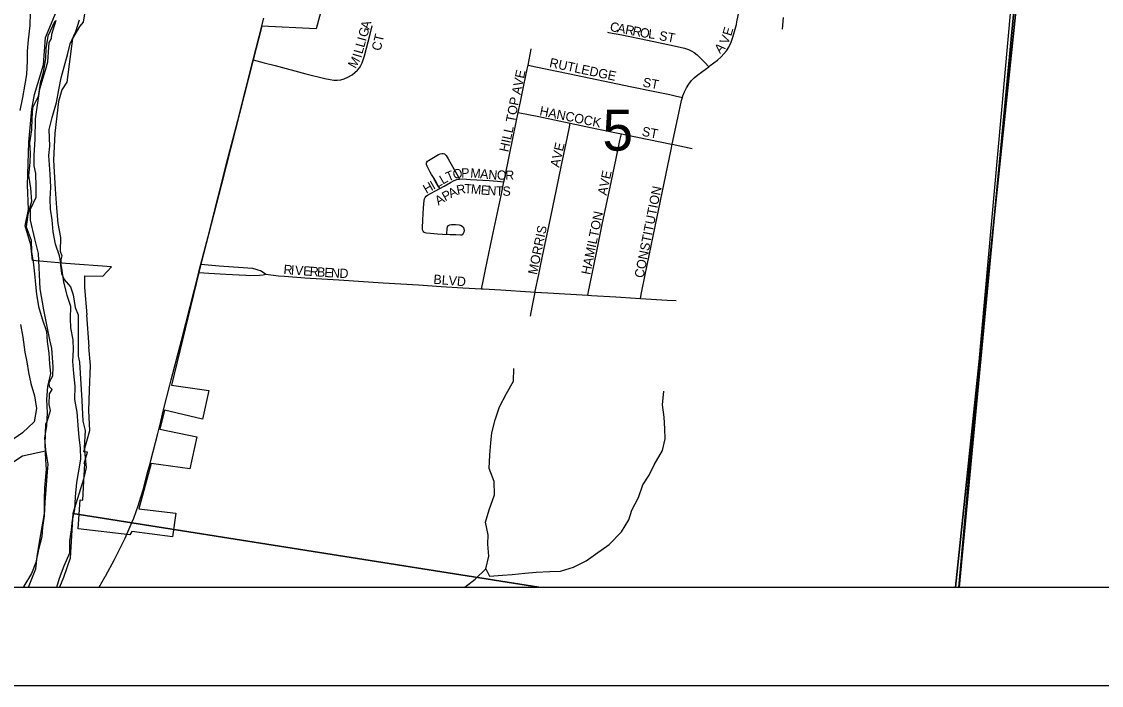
# Model space of a CAD drawing. Extents: x 0 to 1391, y -24 to 440.
# Drawn here: x 550.03 to 572, y 280 to 293.52 of the extents above; entities that cross this region are included whole.
import ezdxf

# ---------------------------------------------------------------- set-up
doc = ezdxf.new("R2010")
doc.units = 0
for name, color, linetype in [('GM_X_City_Street', 7, 'Continuous'), ('GM_X_City_Street_Text', 7, 'Continuous'), ('GM_X_Corporation', 7, 'Continuous'), ('GM_X_Major_River', 7, 'Continuous'), ('GM_X_Minor_River', 7, 'Continuous'), ('GM_X_Section', 7, 'Continuous'), ('GM_X_Section_Text', 7, 'Continuous'), ('GM_X_State_Route', 7, 'Continuous'), ('GM_X_Township', 7, 'Continuous'), ('SH_Data', 7, 'Continuous')]:
    doc.layers.add(name, color=color, linetype=linetype)

msp = doc.modelspace()

# ---------------------------------------------------------------- linework, layer by layer
at = {"layer": 'GM_X_City_Street'}
for points in [[(564.013, 292.603), (564.042, 292.626), (564.191, 292.736), (564.265, 292.801), (564.323, 292.862), (564.375, 292.929), (564.42, 293.002), (564.467, 293.101), (564.506, 293.203), (564.54, 293.321), (564.576, 293.464), (564.586, 293.514), (564.612, 293.648), (564.632, 293.759)], [(554.744, 292.74), (554.964, 292.683), (555.192, 292.624), (555.816, 292.46), (556.202, 292.365), (556.309, 292.339), (556.381, 292.33), (556.453, 292.329), (556.524, 292.338), (556.593, 292.358), (556.671, 292.392), (556.755, 292.44), (556.814, 292.482), (556.867, 292.531), (556.905, 292.577), (556.935, 292.628), (556.958, 292.683), (557.005, 292.823), (557.12, 293.267), (557.162, 293.436)], [(561.95, 293.304), (561.974, 293.299), (562.243, 293.249), (562.765, 293.142), (563.312, 293.027), (563.518, 292.982), (563.6, 292.954), (563.667, 292.922), (563.719, 292.889), (563.778, 292.842), (563.839, 292.781), (563.932, 292.687), (564.013, 292.603)], [(560.336, 292.635), (560.401, 292.957), (560.403, 292.969)], [(560.136, 291.668), (560.182, 291.886), (560.251, 292.227), (560.32, 292.555), (560.336, 292.635)], [(560.336, 292.635), (560.494, 292.602), (561.15, 292.465), (562.448, 292.195), (562.848, 292.11), (563.225, 292.034), (563.333, 292.008), (563.478, 291.972)], [(563.478, 291.972), (563.489, 292.011), (563.523, 292.093), (563.563, 292.172), (563.609, 292.247), (563.664, 292.318), (563.716, 292.373), (563.793, 292.439), (564.013, 292.603)], [(563.271, 291.022), (563.383, 291.561), (563.461, 291.914), (563.478, 291.972)], [(559.845, 290.26), (559.855, 290.306), (559.964, 290.841), (560.088, 291.437), (560.136, 291.668)], [(560.136, 291.668), (560.237, 291.649), (560.311, 291.635), (560.554, 291.585), (561.195, 291.452)], [(560.479, 288.012), (560.483, 288.033), (560.556, 288.372), (560.599, 288.579), (560.66, 288.87), (560.766, 289.381), (560.918, 290.098), (561.019, 290.597), (561.113, 291.047), (561.172, 291.339), (561.195, 291.452)], [(561.195, 291.452), (561.737, 291.34), (562.235, 291.238)], [(561.556, 287.949), (561.576, 288.056), (561.587, 288.117), (561.735, 288.847), (561.854, 289.419), (562.025, 290.246), (562.136, 290.768), (562.205, 291.096), (562.235, 291.238)], [(562.235, 291.238), (562.333, 291.217), (563.259, 291.024), (563.271, 291.022)], [(562.622, 287.879), (562.646, 287.997), (562.72, 288.362), (562.923, 289.348), (563.249, 290.917), (563.271, 291.022)], [(563.271, 291.022), (563.673, 290.936)], [(558.54, 290.119), (558.49, 290.209), (558.478, 290.231), (558.423, 290.325), (558.372, 290.408), (558.346, 290.456), (558.314, 290.509), (558.281, 290.576), (558.27, 290.612), (558.269, 290.637), (558.277, 290.66), (558.292, 290.68), (558.311, 290.695), (558.376, 290.736), (558.516, 290.814), (558.551, 290.829), (558.587, 290.835), (558.612, 290.833), (558.635, 290.825), (558.655, 290.81), (558.671, 290.791), (558.71, 290.725), (558.835, 290.511), (558.888, 290.412), (558.941, 290.313)], [(558.54, 290.119), (558.631, 290.169), (558.757, 290.241), (558.831, 290.282), (558.886, 290.303), (558.941, 290.313)], [(558.941, 290.313), (558.944, 290.314), (559.004, 290.316), (559.164, 290.306), (559.548, 290.285), (559.708, 290.272), (559.845, 290.26)], [(558.682, 289.2), (558.69, 289.31), (558.697, 289.342), (558.716, 289.369), (558.744, 289.383), (558.776, 289.388), (558.857, 289.39), (558.933, 289.379), (558.973, 289.368), (558.999, 289.35), (559.024, 289.324), (559.035, 289.264), (559.031, 289.233), (559.017, 289.204), (558.997, 289.18), (558.982, 289.171), (558.963, 289.168), (558.866, 289.175), (558.754, 289.18), (558.593, 289.186), (558.495, 289.194), (558.273, 289.212), (558.241, 289.22), (558.216, 289.235), (558.203, 289.25), (558.191, 289.278), (558.187, 289.311), (558.194, 289.484), (558.209, 289.731), (558.22, 289.878), (558.228, 289.91), (558.243, 289.938), (558.265, 289.964), (558.291, 289.986), (558.354, 290.022), (558.456, 290.074), (558.54, 290.119)], [(559.389, 288.08), (559.415, 288.203), (559.472, 288.47), (559.609, 289.126), (559.786, 289.978), (559.845, 290.26)], [(553.68, 288.579), (553.902, 288.559), (554.051, 288.546), (554.536, 288.515), (554.726, 288.497), (554.796, 288.481), (554.838, 288.467), (554.892, 288.448), (554.947, 288.42), (554.999, 288.378)], [(553.637, 288.41), (553.837, 288.399), (554.185, 288.38), (554.596, 288.353), (554.677, 288.347), (554.871, 288.355), (554.945, 288.364), (554.999, 288.378)], [(554.999, 288.378), (555.26, 288.341), (555.377, 288.333), (555.797, 288.303), (556.489, 288.262), (557.391, 288.202), (558.108, 288.157), (558.566, 288.127), (559.012, 288.099), (559.389, 288.08)], [(559.389, 288.08), (559.421, 288.079), (559.781, 288.058), (560.389, 288.017), (560.479, 288.012)], [(560.385, 287.522), (560.421, 287.705), (560.444, 287.838), (560.479, 288.012)], [(560.479, 288.012), (560.736, 287.997), (561.556, 287.949)], [(561.556, 287.949), (561.629, 287.945), (562.124, 287.912), (562.521, 287.885), (562.622, 287.879)], [(562.622, 287.879), (563.165, 287.846), (563.352, 287.838)]]:
    msp.add_lwpolyline(points, dxfattribs=at)
at = {"layer": 'GM_X_Corporation'}
for points in [[(556.772, 296.142), (556.024, 293.373), (554.917, 293.425), (554.744, 292.74), (554.095, 290.213), (553.68, 288.579), (553.637, 288.41), (553.081, 286.113), (553.838, 286.01), (553.709, 285.421), (552.939, 285.609), (552.845, 285.217), (553.594, 285.06), (553.456, 284.411), (552.668, 284.523), (552.416, 283.597), (553.166, 283.509), (553.101, 283.025), (552.275, 283.138), (552.233, 283.067), (551.179, 283.191), (551.222, 283.777), (551.279, 283.771), (551.29, 284.033), (551.32, 284.521), (551.305, 284.523), (551.368, 284.751), (551.298, 284.759), (551.416, 285.19), (551.4, 285.596), (551.415, 286.016), (551.432, 286.513), (551.398, 286.896), (551.405, 286.895), (551.356, 287.545), (551.362, 287.545), (551.32, 288.107), (551.314, 288.344), (551.681, 288.334), (551.857, 288.526), (550.93, 288.591), (550.249, 288.658), (550.221, 288.974), (550.102, 289.364), (550.171, 289.696), (550.153, 290.197), (550.175, 291.062), (550.238, 291.735), (550.291, 292.037), (550.474, 292.64), (550.518, 293.2), (550.739, 293.733)], [(569.105, 282), (570.303, 295.349)], [(492, 286.106), (492, 282), (569.105, 282)]]:
    msp.add_lwpolyline(points, dxfattribs=at)
at = {"layer": 'GM_X_Major_River'}
for points in [[(550.707, 293.528), (550.567, 293.226), (550.526, 292.976), (550.516, 292.779), (550.467, 292.483), (550.411, 292.264), (550.37, 291.998), (550.253, 291.765), (550.236, 291.552), (550.233, 291.317), (550.192, 291.052), (550.204, 290.839), (550.195, 290.649), (550.169, 290.384), (550.211, 290.125), (550.231, 289.859), (550.16, 289.595), (550.126, 289.344), (550.222, 289.07), (550.234, 288.834), (550.262, 288.629), (550.29, 288.386), (550.31, 288.165), (550.331, 287.968), (550.374, 287.717), (550.447, 287.465), (550.535, 287.206), (550.548, 287.008), (550.583, 286.765), (550.596, 286.552), (550.616, 286.355), (550.56, 286.09), (550.534, 285.825), (550.553, 285.551), (550.535, 285.286), (550.494, 285.043), (550.514, 284.793), (550.564, 284.504), (550.546, 284.261), (550.52, 283.988), (550.502, 283.73), (550.491, 283.457), (550.457, 283.215), (550.44, 283.025), (550.376, 282.768), (550.32, 282.503), (550.233, 282.277), (550.078, 282.021), (550.07, 282)], [(550.747, 282), (550.803, 282.186), (550.897, 282.435), (551.014, 282.699), (551.009, 282.942), (551.043, 283.169), (551.068, 283.366), (551.116, 283.586), (551.127, 283.843), (551.153, 284.131), (551.186, 284.328), (551.234, 284.608), (551.23, 284.836), (551.202, 285.049), (551.182, 285.3), (551.162, 285.566), (551.112, 285.825), (551.123, 286.098), (551.095, 286.356), (551.075, 286.599), (551.086, 286.834), (551.081, 287.039), (551.03, 287.283), (551.025, 287.473), (551.035, 287.716), (550.954, 287.944), (550.889, 288.218), (550.847, 288.5), (550.804, 288.751), (550.723, 288.987), (550.673, 289.239), (550.653, 289.482), (550.617, 289.702), (550.612, 289.907), (550.622, 290.15), (550.61, 290.416), (550.584, 290.796), (550.602, 290.986), (550.59, 291.32), (550.654, 291.569), (550.741, 291.872), (550.79, 292.13), (550.838, 292.379), (550.894, 292.599), (550.973, 292.871), (551.021, 293.068), (551.131, 293.317), (551.209, 293.559)]]:
    msp.add_lwpolyline(points, dxfattribs=at)
at = {"layer": 'GM_X_Minor_River'}
for points in [[(550.207, 293.697), (550.197, 293.439), (550.163, 293.151), (550.145, 292.916), (550.142, 292.719), (550.131, 292.446), (550.098, 292.25), (550.049, 291.977), (549.993, 291.713)], [(565.531, 293.606), (565.505, 293.364)], [(550.007, 287.353), (550.057, 287.094), (550.099, 286.79), (550.134, 286.592), (550.17, 286.372), (550.22, 286.151), (550.293, 285.9), (550.336, 285.641), (550.286, 285.369), (550.048, 285.146), (549.787, 284.96)], [(559.052, 282), (559.26, 282.167), (559.476, 282.375), (559.54, 282.632), (559.52, 282.875), (559.523, 283.064), (559.473, 283.323), (559.544, 283.579), (559.655, 283.881), (559.65, 284.154), (559.547, 284.421), (559.558, 284.694), (559.577, 284.943), (559.602, 285.148), (559.666, 285.412), (559.753, 285.676), (559.901, 285.946), (560.041, 286.194), (560.044, 286.452)], [(559.476, 282.375), (559.55, 282.222), (559.816, 282.248), (560.014, 282.26), (560.273, 282.286), (560.502, 282.305), (560.783, 282.323), (560.997, 282.328), (561.264, 282.407), (561.516, 282.539), (561.708, 282.672), (561.985, 282.872), (562.239, 283.126), (562.387, 283.373), (562.45, 283.57), (562.582, 283.825), (562.669, 284.089), (562.801, 284.284), (562.903, 284.495), (563.074, 284.787), (563.13, 285.022), (563.117, 285.226), (563.105, 285.462), (563.07, 285.712), (563.097, 285.993)], [(550.509, 284.822), (550.518, 284.77), (550.049, 284.668), (549.566, 284.358)]]:
    msp.add_lwpolyline(points, dxfattribs=at)
at = {"layer": 'GM_X_Section'}
for p, q in [((548.917, 282), (550.172, 282)), ((550.803, 282), (560.556, 282)), ((560.556, 282), (569.108, 282)), ((569.108, 282), (586.54, 282))]:
    msp.add_line(p, q, dxfattribs=at)
for points in [[(586.54, 282), (588.094, 299.319), (572.742, 300.774), (572.582, 300.708), (572.468, 300.657), (572.193, 300.548), (572.01, 300.491), (571.812, 300.441), (571.645, 300.406), (571.47, 300.364), (571.265, 300.33), (570.999, 300.281), (570.84, 300.254), (569.108, 282)], [(569.108, 282), (570.84, 300.254)], [(551.344, 293.893), (551.284, 293.508), (551.206, 293.419), (551.065, 293.179), (550.95, 292.287), (550.849, 292.13), (550.784, 291.896), (550.704, 291.246), (550.678, 290.701), (550.712, 290.11), (550.743, 289.731), (550.768, 289.412), (550.823, 289.123), (550.818, 288.843), (550.846, 288.751), (550.829, 288.668), (550.82, 288.555), (550.839, 288.388), (550.898, 288.266), (551.024, 288.119), (551.081, 287.959), (551.122, 287.701), (551.18, 287.548), (551.179, 286.708), (551.207, 286.586), (551.253, 285.805), (551.275, 285.38), (551.325, 285.19), (551.303, 284.842), (551.341, 284.44), (551.291, 284.198), (551.074, 283.505), (560.556, 282)], [(550.172, 282), (550.318, 282.376), (550.345, 282.625), (550.404, 282.957), (550.498, 283.501), (550.496, 283.789), (550.5, 284.024), (550.537, 284.402), (550.526, 284.591), (550.509, 284.917), (550.525, 285.326), (550.556, 285.394), (550.62, 285.597), (550.592, 285.719), (550.596, 285.938), (550.651, 286.028), (550.599, 286.082), (550.593, 286.173), (550.664, 286.308), (550.675, 286.49), (550.644, 286.861), (550.602, 287.037), (550.485, 287.652), (550.409, 288.078), (550.377, 288.798), (550.3, 289.095), (550.208, 289.475), (550.212, 289.703), (550.323, 289.943), (550.327, 290.155), (550.317, 290.428), (550.289, 290.58), (550.286, 290.8), (550.307, 291.117), (550.315, 291.541), (550.359, 291.866), (550.402, 292.153), (550.515, 292.53), (550.564, 292.703), (550.594, 293.097), (550.641, 293.179), (550.643, 293.263), (550.731, 293.549)], [(560.556, 282), (551.074, 283.505), (551.019, 282.59), (550.883, 282.198), (550.803, 282)]]:
    msp.add_lwpolyline(points, dxfattribs=at)
at = {"layer": 'GM_X_State_Route'}
for points in [[(553.076, 286.222), (553.284, 287.027), (553.637, 288.41), (553.64, 288.424), (553.68, 288.579), (553.824, 289.147), (554.234, 290.761), (554.429, 291.506), (554.744, 292.74), (554.865, 293.215), (554.961, 293.594)], [(552.921, 285.61), (553.048, 286.113), (553.076, 286.222)], [(552.799, 285.128), (552.863, 285.378), (552.921, 285.61)], [(552.661, 284.584), (552.799, 285.128)], [(552.406, 283.676), (552.423, 283.723), (552.501, 283.984), (552.608, 284.384), (552.646, 284.523), (552.661, 284.584)], [(552.263, 283.285), (552.283, 283.333), (552.312, 283.408), (552.406, 283.676)], [(551.738, 282.228), (551.923, 282.564), (552.14, 282.998), (552.263, 283.285)], [(551.606, 282), (551.733, 282.219), (551.738, 282.228)]]:
    msp.add_lwpolyline(points, dxfattribs=at)
at = {"layer": 'GM_X_Township'}
for points in [[(569.034, 282), (628, 282), (628, 342.724)], [(492, 315.227), (492, 282), (569.034, 282)], [(569.034, 282), (570.417, 295.228), (570.942, 300.256), (569.679, 300.135), (568.293, 300.179), (566.907, 300.044), (565.297, 300.626), (564.499, 300.973), (563.262, 301.241), (563.248, 301.521), (563.269, 304.402), (563.335, 313.31), (563.346, 314.735), (558.142, 314.749), (551.45, 314.755), (543.525, 314.752), (542.014, 314.776), (540.688, 314.776), (538.532, 314.775), (531.927, 314.772), (521.022, 314.955)], [(573.626, 301.053), (571.556, 300.315), (570.942, 300.256), (570.417, 295.228), (569.034, 282)]]:
    msp.add_lwpolyline(points, dxfattribs=at)
at = {"layer": 'SH_Data'}
for p, q in [((492, 282), (628, 282)), ((492, 282), (628, 282)), ((490, 280), (630, 280))]:
    msp.add_line(p, q, dxfattribs=at)

# ---------------------------------------------------------------- texts
at = {"layer": 'GM_X_City_Street_Text'}
for s, height, rotation, p in [('G', 0.189, 74.2887, (557.058, 293.19)), ('A', 0.189, 74.296, (557.104, 293.35)), ('C', 0.189, 349.1759, (561.992, 293.332)), ('A', 0.189, 349.1813, (562.14, 293.304)), ('R', 0.189, 349.1759, (562.303, 293.272)), ('R', 0.189, 349.1722, (562.451, 293.244)), ('O', 0.189, 349.6812, (562.6, 293.216)), ('L', 0.189, 352.8328, (562.775, 293.184)), ('E', 0.189, 74.0146, (564.471, 293.217)), ('I', 0.189, 74.2887, (557.036, 293.109)), ('CT', 0.1894, 76.753, (557.335, 292.914)), ('ST', 0.1894, 349.3878, (562.992, 293.148)), ('V', 0.189, 67.8259, (564.4, 293.042)), ('L', 0.189, 74.1889, (556.963, 292.852)), ('L', 0.189, 74.2915, (557, 292.981)), ('A', 0.189, 46.5765, (564.244, 292.856)), ('M', 0.189, 60.795, (556.824, 292.553)), ('I', 0.189, 74.057, (556.94, 292.772)), ('RUTLEDGE', 0.1894, 348.071, (560.759, 292.598)), ('AVE', 0.1894, 78.3094, (560.184, 292.021)), ('ST', 0.1894, 349.3746, (562.659, 292.199)), ('TOP', 0.1894, 79.111, (560.067, 291.454)), ('HANCOCK', 0.1894, 348.5293, (560.559, 291.615)), ('HILL', 0.1894, 77.6601, (559.934, 290.854)), ('ST', 0.1894, 349.3878, (562.642, 291.198)), ('AVE', 0.1894, 76.8683, (560.968, 290.54)), ('O', 0.189, 11.5329, (558.824, 290.312)), ('P', 0.189, 1.5304, (558.978, 290.344)), ('M', 0.189, 355.625, (559.156, 290.347)), ('A', 0.189, 354.7462, (559.355, 290.332)), ('N', 0.189, 355.3307, (559.523, 290.316)), ('L', 0.189, 29.527, (558.484, 290.133)), ('L', 0.189, 29.511, (558.6, 290.199)), ('T', 0.189, 23.3134, (558.711, 290.262)), ('O', 0.189, 358.9794, (559.702, 290.302)), ('R', 0.189, 359.9941, (559.873, 290.299)), ('AVE', 0.1894, 77.9042, (561.934, 289.971)), ('H', 0.189, 29.528, (558.266, 290.01)), ('I', 0.189, 29.4792, (558.411, 290.092)), ('P', 0.189, 29.328, (558.651, 289.858)), ('A', 0.189, 26.7312, (558.766, 289.922)), ('R', 0.189, 11.9862, (558.902, 289.993)), ('T', 0.189, 358.6341, (559.038, 290.023)), ('M', 0.189, 355.2772, (559.168, 290.02)), ('E', 0.189, 354.8303, (559.367, 290.003)), ('N', 0.189, 355.984, (559.504, 289.991)), ('T', 0.189, 358.135, (559.678, 289.979)), ('S', 0.189, 359.4925, (559.816, 289.974)), ('CONSTITUTION', 0.18939, 78.6901, (562.684, 288.287)), ('A', 0.189, 31.7922, (558.512, 289.771)), ('HAMILTON', 0.1894, 78.3891, (561.601, 288.354)), ('MORRIS', 0.1894, 78.2756, (560.517, 288.355)), ('R', 0.189, 355.8192, (555.355, 288.382)), ('I', 0.189, 355.7991, (555.504, 288.371)), ('V', 0.189, 355.8268, (555.588, 288.365)), ('E', 0.189, 355.8171, (555.754, 288.353)), ('R', 0.189, 355.795, (555.887, 288.343)), ('B', 0.189, 355.8317, (556.036, 288.332)), ('E', 0.189, 355.8171, (556.186, 288.321)), ('N', 0.189, 356.4187, (556.321, 288.312)), ('D', 0.189, 359.3995, (556.498, 288.301)), ('BLVD', 0.1894, 355.3669, (558.405, 288.182))]:
    msp.add_text(s, height=height, rotation=rotation, dxfattribs=at).set_placement(p)
at = {"layer": 'GM_X_Section_Text'}
msp.add_text('5', height=0.837, rotation=0, dxfattribs=at).set_placement((561.852, 290.892))

doc.saveas('drawing.dxf')
